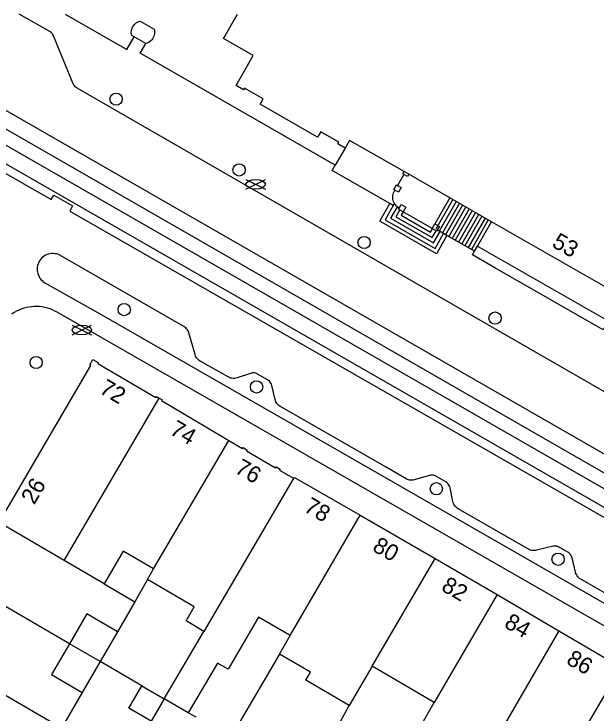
# Model space of a CAD drawing. Extents: x 122462 to 123306, y 485548 to 486417.
# Drawn here: x 122976.4 to 123029.5, y 486353 to 486417 of the extents above; entities that cross this region are included whole.
import ezdxf

# ---------------------------------------------------------------- set-up
doc = ezdxf.new("R2010")
doc.units = 0
for name, color, linetype in [('Level 1', 7, 'Continuous'), ('Level 17', 7, 'Continuous'), ('Level 19', 7, 'Continuous'), ('Level 2', 7, 'Continuous'), ('Level 21', 7, 'Continuous'), ('Level 22', 7, 'Continuous'), ('Level 23', 7, 'Continuous'), ('Level 30', 7, 'Continuous'), ('Level 31', 7, 'Continuous'), ('Level 33', 7, 'Continuous'), ('Level 37', 7, 'Continuous'), ('Level 4', 7, 'Continuous'), ('Level 52', 7, 'Continuous'), ('Level 53', 7, 'Continuous'), ('Level 58', 7, 'Continuous')]:
    doc.layers.add(name, color=color, linetype=linetype)

msp = doc.modelspace()

# ---------------------------------------------------------------- linework, layer by layer
at = {"layer": 'Level 1'}
for p, q in [((123012.422, 486402.328), (123011.996, 486402.572)), ((123016.171, 486400.182), (123012.422, 486402.328)), ((123019.989, 486397.995), (123016.171, 486400.182)), ((123031.911, 486391.169), (123019.989, 486397.995)), ((123007.989, 486371.199), (123014.833, 486367.248)), ((123014.833, 486367.248), (123020.509, 486363.969)), ((122988.569, 486365.332), (122989.129, 486366.289)), ((122984.614, 486364.919), (122987.415, 486363.29)), ((123020.509, 486363.969), (123026.143, 486360.651)), ((122987.415, 486363.29), (122985.826, 486360.559)), ((122990.106, 486354.418), (122993.715, 486360.588)), ((123000.621, 486358.523), (123001.604, 486360.204)), ((123009.095, 486357.405), (123007.001, 486353.813)), ((123014.758, 486354.104), (123009.095, 486357.405)), ((122982.598, 486355.009), (122980.712, 486351.767)), ((122992.298, 486353.142), (122990.106, 486354.418)), ((123013.521, 486351.981), (123014.758, 486354.104))]:
    msp.add_line(p, q, dxfattribs=at)
for points in [[(123006.61, 486404.709), (123005.942, 486405.093), (123006.033, 486405.25), (123004.388, 486406.194), (123004.11, 486405.709), (122998.86, 486408.729), (122999.135, 486409.209), (122997.419, 486410.194), (122997.328, 486410.037), (122996.66, 486410.42), (122998.231, 486413.163), (122995.507, 486414.724), (122996.787, 486416.958)], [(123011.996, 486402.572), (123007.018, 486405.422), (123006.61, 486404.709)], [(122974.988, 486370.518), (122983.394, 486384.877), (122983.308, 486384.928), (122983.59, 486385.41), (122984.075, 486385.128), (122984.025, 486385.043), (122989.347, 486381.946), (122989.397, 486382.031), (122989.638, 486381.89)], [(122989.638, 486381.89), (122989.88, 486381.749), (122989.835, 486381.673), (122995.995, 486378.025)], [(122995.995, 486378.025), (122997.237, 486377.285), (122997.293, 486377.381), (122997.656, 486377.17), (122997.6, 486377.074), (123000.259, 486375.526), (123000.315, 486375.622), (123000.679, 486375.41), (123000.623, 486375.314), (123001.85, 486374.6), (123001.925, 486374.62)], [(123001.925, 486374.62), (123001.999, 486374.64), (123007.989, 486371.199)], [(122989.129, 486366.289), (122986.355, 486367.912), (122984.614, 486364.919)], [(122993.715, 486360.588), (122992.093, 486361.538), (122992.848, 486362.829), (122988.569, 486365.332)], [(122985.826, 486360.559), (122983.026, 486362.188), (122981.438, 486359.459)], [(123001.604, 486360.204), (122998.715, 486361.895), (122995.926, 486357.127), (122994.96, 486357.692), (122992.298, 486353.142)], [(123026.143, 486360.651), (123031.504, 486357.493), (123031.553, 486357.579), (123031.83, 486357.42)], [(122981.438, 486359.459), (122979.797, 486356.638), (122982.598, 486355.009)], [(123007.001, 486353.813), (123003.038, 486356.124), (123003.469, 486356.862), (123000.621, 486358.523)]]:
    msp.add_lwpolyline(points, dxfattribs=at)
at = {"layer": 'Level 17'}
for points in [[(122950.231, 486416.958), (122979.779, 486400.007), (122980.01, 486400.414), (122981.72, 486399.435), (122981.475, 486398.962), (123013.204, 486380.779), (123042.881, 486363.771)], [(123071.246, 486358.256), (123070.513, 486358.818), (123069.771, 486359.37), (123069.02, 486359.909), (123068.262, 486360.437), (123067.495, 486360.953), (123066.72, 486361.458), (123065.938, 486361.95), (123061.617, 486364.456), (123017.983, 486389.558), (122982.139, 486410.179), (122982.051, 486410.237), (122981.972, 486410.307), (122981.903, 486410.386), (122981.844, 486410.473), (122981.798, 486410.568), (122979.986, 486414.973), (122979.94, 486415.068), (122979.881, 486415.155), (122979.812, 486415.234), (122979.733, 486415.304), (122979.645, 486415.362), (122976.865, 486416.958)], [(122981.062, 486416.958), (122986.699, 486413.723), (122987.36, 486414.861)], [(123000.413, 486381.379), (123000.35, 486381.468), (123000.298, 486381.563), (123000.256, 486381.663), (123000.225, 486381.767), (122999.914, 486383.053), (122999.881, 486383.155), (122999.836, 486383.253), (122999.777, 486383.343), (122999.707, 486383.424), (122999.627, 486383.496), (122999.538, 486383.556), (122998.63, 486384.084), (122998.543, 486384.128), (122998.451, 486384.16), (122998.356, 486384.182), (122998.26, 486384.192), (122998.162, 486384.189), (122998.066, 486384.176), (122997.972, 486384.15), (122996.755, 486383.739), (122996.639, 486383.707), (122996.519, 486383.69), (122996.399, 486383.687), (122996.279, 486383.698), (122996.161, 486383.724), (122996.047, 486383.764), (122995.939, 486383.818), (122993.381, 486385.273), (122993.288, 486385.333), (122993.202, 486385.403), (122993.125, 486385.482), (122993.057, 486385.569), (122992.998, 486385.663), (122992.951, 486385.762), (122992.915, 486385.867), (122992.355, 486387.834), (122992.319, 486387.938), (122992.272, 486388.037), (122992.214, 486388.131), (122992.146, 486388.218), (122992.07, 486388.296), (122991.984, 486388.366), (122991.892, 486388.426), (122980.573, 486394.941), (122980.434, 486395.001), (122980.29, 486395.046), (122980.141, 486395.076), (122979.991, 486395.09), (122979.84, 486395.088), (122979.689, 486395.071), (122979.542, 486395.037), (122979.399, 486394.988), (122979.261, 486394.925), (122979.131, 486394.847), (122979.01, 486394.756), (122978.9, 486394.653), (122978.8, 486394.539), (122978.714, 486394.415), (122978.64, 486394.283), (122978.581, 486394.144), (122978.537, 486393.999), (122978.509, 486393.85), (122978.496, 486393.699), (122978.499, 486393.548), (122978.518, 486393.398), (122978.553, 486393.251), (122978.603, 486393.108), (122978.668, 486392.971), (122978.746, 486392.842), (122978.838, 486392.722), (122978.942, 486392.612), (122979.057, 486392.514), (122979.182, 486392.428), (122984.551, 486389.401), (123009.961, 486374.823), (123036.847, 486359.398)], [(123043.864, 486353.308), (123009.097, 486373.235), (122980.333, 486389.722), (122980.12, 486389.839), (122979.899, 486389.942), (122979.672, 486390.031), (122979.441, 486390.106), (122979.205, 486390.166), (122978.965, 486390.21), (122978.724, 486390.24), (122978.481, 486390.254), (122978.237, 486390.252), (122977.994, 486390.235), (122977.753, 486390.203), (122977.514, 486390.155), (122977.279, 486390.093), (122977.048, 486390.015), (122976.823, 486389.923), (122976.603, 486389.817), (122976.391, 486389.698), (122976.187, 486389.565)], [(123035.746, 486360.98), (123028.131, 486365.353), (123028.034, 486365.416), (123027.945, 486365.491), (123027.865, 486365.575), (123027.795, 486365.668), (123027.737, 486365.768), (123027.691, 486365.874), (123027.657, 486365.985), (123027.337, 486367.304), (123027.304, 486367.407), (123027.258, 486367.504), (123027.199, 486367.595), (123027.129, 486367.676), (123027.049, 486367.748), (123026.959, 486367.808), (123026.154, 486368.272), (123026.052, 486368.321), (123025.945, 486368.356), (123025.833, 486368.375), (123025.72, 486368.379), (123025.608, 486368.366), (123024.097, 486367.994), (123023.99, 486367.974), (123023.881, 486367.965), (123023.772, 486367.969), (123023.664, 486367.984), (123023.558, 486368.011), (123023.456, 486368.049), (123023.359, 486368.098), (123016.946, 486371.782), (123016.845, 486371.848), (123016.754, 486371.925), (123016.672, 486372.013), (123016.601, 486372.111), (123016.543, 486372.216), (123016.497, 486372.327), (123016.466, 486372.443), (123016.199, 486373.707), (123016.169, 486373.814), (123016.124, 486373.916), (123016.065, 486374.01), (123015.994, 486374.096), (123015.912, 486374.17), (123015.82, 486374.233), (123014.951, 486374.74), (123014.854, 486374.788), (123014.752, 486374.822), (123014.646, 486374.842), (123014.539, 486374.848), (123014.431, 486374.84), (123014.326, 486374.817), (123012.93, 486374.416), (123012.823, 486374.396), (123012.715, 486374.388), (123012.607, 486374.392), (123012.499, 486374.407), (123012.394, 486374.434), (123012.293, 486374.472), (123012.196, 486374.521), (123010.369, 486375.572), (123000.652, 486381.161), (123000.564, 486381.225), (123000.484, 486381.298), (123000.413, 486381.379)]]:
    msp.add_lwpolyline(points, dxfattribs=at)
at = {"layer": 'Level 19'}
for p, q in [((122988.569, 486365.332), (122987.415, 486363.29)), ((122985.826, 486360.559), (122984.239, 486357.83)), ((122984.239, 486357.83), (122981.438, 486359.459)), ((123000.621, 486358.523), (122996.201, 486350.969)), ((122984.239, 486357.83), (122982.598, 486355.009)), ((122988.055, 486355.611), (122984.239, 486357.83)), ((123006.199, 486352.371), (123007.001, 486353.813)), ((122993.007, 486352.747), (122992.298, 486353.142))]:
    msp.add_line(p, q, dxfattribs=at)
at = {"layer": 'Level 2'}
msp.add_line((122988.055, 486355.611), (122990.106, 486354.418), dxfattribs=at)
msp.add_lwpolyline([(122990.106, 486354.418), (122988.921, 486352.38), (122986.87, 486353.573), (122988.055, 486355.611)], dxfattribs=at)
at = {"layer": 'Level 21'}
for p, q in [((123014.562, 486397.373), (123014.806, 486397.799)), ((123018.439, 486395.29), (123018.718, 486395.776)), ((123018.718, 486395.776), (123030.638, 486388.946))]:
    msp.add_line(p, q, dxfattribs=at)
for points in [[(123011.987, 486402.313), (123011.882, 486402.373), (123011.996, 486402.572)], [(123012.422, 486402.328), (123012.308, 486402.129), (123011.987, 486402.313)], [(123011.158, 486400.869), (123011.055, 486400.928), (123011.299, 486401.354), (123011.403, 486401.294)], [(123011.403, 486401.294), (123011.724, 486401.11), (123011.48, 486400.684), (123011.158, 486400.869)], [(123011.561, 486399.233), (123011.744, 486399.553), (123012.169, 486399.31), (123011.925, 486398.884)], [(123011.925, 486398.884), (123011.5, 486399.128), (123011.561, 486399.233)], [(123015.038, 486397.238), (123014.979, 486397.135), (123014.562, 486397.373)], [(123014.806, 486397.799), (123015.222, 486397.56), (123015.038, 486397.238)], [(123030.359, 486388.46), (123030.17, 486388.13), (123020.287, 486393.792), (123018.249, 486394.959), (123018.439, 486395.29)]]:
    msp.add_lwpolyline(points, dxfattribs=at)
at = {"layer": 'Level 22'}
for p, q in [((123011.987, 486402.313), (123011.403, 486401.294)), ((123018.439, 486395.29), (123015.914, 486396.736))]:
    msp.add_line(p, q, dxfattribs=at)
for points in [[(123011.114, 486399.66), (123011.056, 486399.773), (123011.01, 486399.893), (123010.979, 486400.017), (123010.962, 486400.143), (123010.96, 486400.271), (123010.972, 486400.398), (123010.998, 486400.523), (123011.038, 486400.644), (123011.092, 486400.76), (123011.158, 486400.869)], [(123011.561, 486399.233), (123011.542, 486399.243), (123011.449, 486399.301), (123011.361, 486399.367), (123011.268, 486399.455), (123011.185, 486399.553), (123011.114, 486399.66)], [(123015.914, 486396.736), (123015.602, 486396.915), (123015.038, 486397.238)]]:
    msp.add_lwpolyline(points, dxfattribs=at)
at = {"layer": 'Level 23'}
for p, q in [((122988.407, 486414.253), (122987.36, 486414.861)), ((123006.61, 486404.709), (123005.721, 486403.161)), ((123011.015, 486399.487), (123010.703, 486399.666))]:
    msp.add_line(p, q, dxfattribs=at)
for points in [[(122987.36, 486414.861), (122987.128, 486414.996), (122987.104, 486415.124), (122987.095, 486415.254), (122987.102, 486415.384), (122987.124, 486415.512), (122987.161, 486415.637), (122987.213, 486415.756), (122987.278, 486415.869), (122987.357, 486415.973), (122987.447, 486416.067), (122987.547, 486416.15), (122987.657, 486416.22), (122987.774, 486416.276), (122987.897, 486416.319), (122989.177, 486415.575), (122989.203, 486415.447), (122989.214, 486415.316), (122989.209, 486415.186), (122989.188, 486415.057), (122989.151, 486414.931), (122989.099, 486414.811), (122989.033, 486414.698), (122988.954, 486414.593), (122988.863, 486414.5), (122988.761, 486414.417), (122988.65, 486414.348), (122988.532, 486414.293), (122988.407, 486414.253)], [(123005.721, 486403.161), (122987.894, 486413.369), (122988.407, 486414.253)], [(123010.703, 486399.666), (123005.447, 486402.683), (123005.721, 486403.161)]]:
    msp.add_lwpolyline(points, dxfattribs=at)
at = {"layer": 'Level 30'}
for p, q in [((123016.171, 486400.182), (123014.806, 486397.799)), ((123014.562, 486397.373), (123011.925, 486398.884)), ((123018.718, 486395.776), (123019.989, 486397.995))]:
    msp.add_line(p, q, dxfattribs=at)
at = {"layer": 'Level 31'}
msp.add_line((123011.015, 486399.487), (123011.114, 486399.66), dxfattribs=at)
msp.add_lwpolyline([(123015.914, 486396.736), (123014.96, 486395.071), (123009.774, 486398.044), (123010.703, 486399.666)], dxfattribs=at)
at = {"layer": 'Level 33'}
for p, q in [((123016.465, 486400.014), (123014.915, 486397.308)), ((123016.758, 486399.846), (123015.208, 486397.14)), ((123017.052, 486399.677), (123015.502, 486396.971)), ((123017.346, 486399.509), (123015.796, 486396.803)), ((123017.639, 486399.341), (123016.089, 486396.635)), ((123017.933, 486399.173), (123016.383, 486396.467)), ((123018.227, 486399.004), (123016.677, 486396.298)), ((123018.521, 486398.836), (123016.971, 486396.13)), ((123018.814, 486398.668), (123017.264, 486395.962)), ((123019.108, 486398.5), (123017.558, 486395.794)), ((123019.402, 486398.331), (123017.852, 486395.625)), ((123019.695, 486398.163), (123018.145, 486395.457))]:
    msp.add_line(p, q, dxfattribs=at)
for points in [[(123011.015, 486399.487), (123010.265, 486398.177), (123014.827, 486395.562), (123015.602, 486396.915)], [(123011.361, 486399.367), (123010.756, 486398.31), (123014.694, 486396.053), (123015.29, 486397.094)], [(123011.605, 486399.068), (123011.247, 486398.444), (123014.56, 486396.545), (123014.918, 486397.17)], [(123011.925, 486398.884), (123011.739, 486398.577), (123014.427, 486397.036), (123014.605, 486397.348)]]:
    msp.add_lwpolyline(points, dxfattribs=at)
at = {"layer": 'Level 37'}
for points in [[(122951.816, 486416.958), (123052.678, 486359.058)], [(122954.79, 486416.958), (123053.415, 486360.342)], [(123054.664, 486361.047), (122957.327, 486416.958)], [(123055.402, 486362.33), (122960.298, 486416.958)]]:
    msp.add_lwpolyline(points, dxfattribs=at)
at = {"layer": 'Level 4'}
for p, q in [((122980.954, 486367.048), (122989.638, 486381.89)), ((122989.129, 486366.289), (122995.995, 486378.025)), ((123001.925, 486374.62), (122993.715, 486360.588)), ((123001.604, 486360.204), (123007.989, 486371.199)), ((122980.954, 486367.048), (122974.988, 486370.518)), ((122984.614, 486364.919), (122980.954, 486367.048)), ((123009.095, 486357.405), (123014.833, 486367.248)), ((122981.438, 486359.459), (122971.797, 486365.067)), ((123020.509, 486363.969), (123014.758, 486354.104)), ((123026.143, 486360.651), (123020.409, 486350.81)), ((122980.712, 486351.767), (122968.264, 486359.007)), ((123031.83, 486357.42), (123026.058, 486347.517))]:
    msp.add_line(p, q, dxfattribs=at)
at = {"layer": 'Level 52'}
for p, q in [((122997.558, 486400.967), (122999.339, 486401.857)), ((122997.558, 486401.857), (122999.339, 486400.967)), ((122981.686, 486387.669), (122983.467, 486388.559)), ((122981.686, 486388.559), (122983.467, 486387.669))]:
    msp.add_line(p, q, dxfattribs=at)
for centre in [(122998.448, 486401.41), (122982.576, 486388.112)]:
    msp.add_ellipse(centre, major_axis=(0.89, 0), ratio=0.5, dxfattribs=at)
at = {"layer": 'Level 53'}
for centre in [(122985.703, 486409.181), (122996.932, 486402.719), (123008.349, 486396.098), (122986.445, 486389.965), (123020.309, 486389.191), (122978.405, 486385.142), (122998.538, 486382.907), (123014.948, 486373.608), (123026.059, 486367.179)]:
    msp.add_circle(centre, 0.56, dxfattribs=at)

# ---------------------------------------------------------------- texts
at = {"layer": 'Level 58'}
for s, rotation, p in [('53', 330.20486, (123025.409, 486395.758)), ('72', 330.02982, (122984.078, 486382.405)), ('74', 330.02982, (122990.504, 486378.654)), ('76', 330.02982, (122996.447, 486375.137)), ('26', 59.65493, (122978.224, 486372.084)), ('78', 330.02982, (123002.76, 486371.613)), ('80', 330.02982, (123009.018, 486368.008)), ('82', 330.02982, (123015.305, 486364.377)), ('84', 330.02982, (123021.05, 486361.028)), ('86', 330.02982, (123026.72, 486357.687))]:
    msp.add_text(s, height=1.5, rotation=rotation, dxfattribs=at).set_placement(p)

doc.saveas('drawing.dxf')
